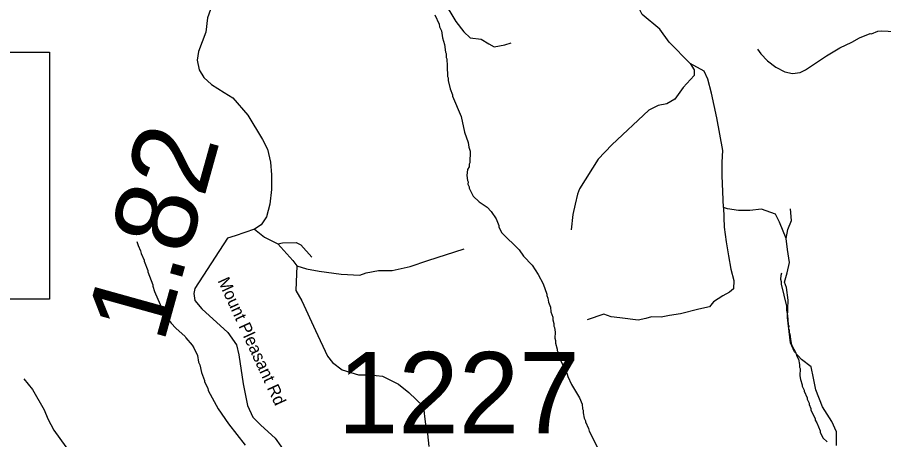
# Model space of a CAD drawing. Extents: x 1248224 to 1454986, y 825081 to 985870.
# Drawn here: x 1297811 to 1303139, y 860324 to 862920 of the extents above; entities that cross this region are included whole.
import ezdxf

# ---------------------------------------------------------------- set-up
doc = ezdxf.new("R2010")
doc.units = 0
for name, color, linetype in [('Exist Hydrographic Misc Water Feature', 7, 'Continuous'), ('Exist Road Non-System Type 51', 7, 'Continuous'), ('Exist Road Primary NC Structure Culvert Number Label', 7, 'Continuous'), ('Exist Road Secondary Mileage Hundredths English Label', 7, 'Continuous'), ('Exist Road Secondary Type 51 Attributed', 7, 'Continuous'), ('Exist Road Secondary Type 51 Label', 7, 'Continuous'), ('Exist Road Secondary Type 51 Number Label', 7, 'Continuous')]:
    doc.layers.add(name, color=color, linetype=linetype)

msp = doc.modelspace()

# ---------------------------------------------------------------- linework, layer by layer
at = {"layer": 'Exist Hydrographic Misc Water Feature'}
for points in [[(1300378.2, 862934.1), (1300405, 862877.5), (1300408.7, 862861.4), (1300420.1, 862837.1), (1300427.1, 862793), (1300438.2, 862752.7), (1300445.1, 862704.6), (1300448.9, 862696.6), (1300448.4, 862672.6), (1300452.2, 862664.5), (1300455.2, 862620.4), (1300457.7, 862556.3), (1300461.6, 862548.2), (1300461.2, 862532.2), (1300474, 862479.9), (1300487.2, 862443.6), (1300487, 862435.6), (1300540.2, 862310.4), (1300562.1, 862214), (1300584.5, 862149.5), (1300587.9, 862121.4), (1300595.4, 862097.2), (1300593.7, 862025.2), (1300589.5, 862017.3), (1300589.2, 862001.3), (1300580.8, 861985.5), (1300576, 861947.7), (1300579.3, 861917.6), (1300583.2, 861909.5), (1300582.8, 861893.5), (1300590.4, 861877.4), (1300590.3, 861869.4), (1300615.2, 861820.8), (1300652.4, 861785.9), (1300701.6, 861752.8), (1300725, 861726.3), (1300756, 861681.5), (1300773.1, 861641.1), (1300772.9, 861633.1), (1300782.4, 861608.9), (1300792, 861594.7), (1300897.7, 861490.2), (1300924.8, 861451.6), (1300977.6, 861396.3), (1301014.3, 861339.5), (1301045, 861282.8), (1301067.5, 861218.2), (1301067.4, 861210.2), (1301075, 861194.1), (1301078.5, 861170.1), (1301089.8, 861137.8), (1301093.1, 861109.7), (1301104.3, 861077.5), (1301104, 861061.5), (1301111.5, 861037.3), (1301111.1, 861021.3), (1301114.9, 861013.2), (1301118.3, 860985.1), (1301117.4, 860947.2), (1301121.1, 860933.1), (1301120.7, 860917.1), (1301131.9, 860880.8), (1301131.7, 860872.8), (1301139.4, 860856.6), (1301139.2, 860848.6), (1301150.7, 860824.4), (1301150.5, 860816.4), (1301192.5, 860727.4), (1301196.1, 860711.3), (1301219, 860662.9), (1301269.2, 860581.7), (1301284.3, 860541.4), (1301287.6, 860513.3), (1301291.4, 860505.2), (1301291.1, 860489.2), (1301298.4, 860457), (1301306, 860440.8), (1301305.8, 860432.8), (1301324.9, 860392.4), (1301328.5, 860376.3), (1301382.2, 860271.1)], [(1302363.7, 862723.6), (1302383, 862695.2), (1302424.1, 862652.3), (1302475.2, 862613.1), (1302530.6, 862583.8), (1302578.3, 862574.7), (1302626.5, 862581.5), (1302658.8, 862596.8), (1302788.8, 862683.7), (1302869.9, 862731.8), (1302942.7, 862766.1), (1302991.3, 862792.9), (1303055.9, 862819.4), (1303063.9, 862819.3), (1303104.3, 862834.3), (1303128.4, 862837.7), (1303246.2, 862831)], [(1298546.6, 861541.3), (1298554.1, 861517.1), (1298569.4, 861484.8), (1298573, 861468.7), (1298592, 861428.2), (1298591.9, 861420.2), (1298614.6, 861363.7), (1298614.5, 861355.7), (1298644.6, 861275), (1298644.4, 861267), (1298655.7, 861234.7), (1298705.1, 861121.7), (1298720.6, 861097.3), (1298726.2, 861081.2), (1298757.3, 861040.5), (1298786.6, 861009.7), (1298843.5, 860958.4), (1298847.3, 860950.3), (1298886.3, 860905.4), (1298895.9, 860889.2), (1298918.8, 860840.6), (1298925.9, 860800.5), (1298933.5, 860784.3), (1298944.4, 860736.1), (1298963.4, 860687.7), (1298963.2, 860679.7), (1298982.3, 860641.2), (1298986, 860627.2), (1299047.4, 860513.7), (1299109.4, 860422.3), (1299212.4, 860289.9)], [(1302510.7, 861348.4), (1302506.3, 861332.6), (1302505.7, 861310.6), (1302509.4, 861296.5), (1302509.1, 861280.5), (1302542, 861143.7), (1302541.4, 861119.8), (1302548.7, 861087.6), (1302551.5, 861031.5), (1302555.3, 861023.4), (1302555, 861007.4), (1302558.8, 860999.3), (1302558.3, 860983.4), (1302562.2, 860975.3), (1302565.4, 860939.3), (1302572.7, 860907.1), (1302599.6, 860858.5), (1302603.1, 860842.4), (1302614.6, 860818.1), (1302621.9, 860785.9), (1302621.6, 860770), (1302625.4, 860761.9), (1302624.4, 860715.9), (1302627.9, 860693.8), (1302639.1, 860661.5), (1302638.9, 860653.5), (1302650.4, 860629.3), (1302650.2, 860621.3), (1302669.3, 860580.8), (1302669.1, 860572.8), (1302680.6, 860548.6), (1302680.3, 860540.6), (1302691.8, 860516.3), (1302691.6, 860508.3), (1302718.4, 860451.8), (1302718.2, 860443.8), (1302727.8, 860427.6), (1302748.7, 860379.1), (1302748.5, 860371.1), (1302765.8, 860334.7), (1302791.2, 860310.1)], [(1297851.8, 860697.6), (1297904.3, 860631.8), (1297977.3, 860508), (1297999.9, 860451.8), (1298036.2, 860382.9), (1298109.7, 860280.4), (1298172, 860207), (1298365.8, 860083.7)]]:
    msp.add_lwpolyline(points, dxfattribs=at)
at = {"layer": 'Exist Road Non-System Type 51'}
for points in [[(1301948.8, 862635.2), (1301820.5, 862767.5), (1301762, 862847.2), (1301654.2, 862936.3), (1301633.1, 862978.5), (1301605, 863025.4), (1301551.1, 863091), (1301546.4, 863147.3), (1301569.8, 863205.9), (1301576.9, 863264.6), (1301574.5, 863346.6), (1301553.4, 863604.6)], [(1300172.4, 863365.1), (1300206.4, 863337.3), (1300261.8, 863308.3), (1300293.2, 863257.6), (1300334.1, 863180.4), (1300394.4, 863067), (1300430.6, 863018.8), (1300471.6, 862956.1), (1300507.7, 862893.3), (1300558.4, 862830.6), (1300596.9, 862794.4), (1300664.4, 862784.7), (1300710.2, 862755.8), (1300744, 862738.9), (1300809.1, 862751), (1300847.7, 862763)], [(1301948.8, 862635.2), (1301974.6, 862597.7), (1301974.6, 862562.5), (1301906.6, 862487.5), (1301855.1, 862417.1), (1301805.9, 862389), (1301752, 862377.3), (1301695.7, 862349.1), (1301468.5, 862135.7), (1301384.1, 862049), (1301269.3, 861866.1), (1301256, 861832.2), (1301241.9, 861771.2), (1301227.9, 861707.9), (1301218.5, 861614.1)], [(1302154.6, 861750.2), (1302145.6, 861945.8), (1302145.6, 862030.2), (1302150.3, 862100.6), (1302112.8, 862302.2), (1302080, 862454.6), (1302058.9, 862539.1), (1302035.5, 862588.3), (1301948.8, 862635.2)], [(1302154.6, 861750.2), (1302159.2, 861630.6), (1302171, 861539.2), (1302185, 861454.8), (1302199.1, 861372.7), (1302217.8, 861302.4), (1302215.5, 861250.8), (1302192, 861229.7), (1302149.9, 861208.6), (1302093.6, 861171), (1302067.9, 861140.6), (1302002.3, 861126.5), (1301889.8, 861098.4), (1301821.8, 861086.6), (1301770.3, 861077.3), (1301711.7, 861079.6), (1301676.6, 861067.9), (1301629.7, 861058.5), (1301517.2, 861072.6), (1301463.3, 861079.6), (1301418.8, 861096), (1301316.9, 861061.2)], [(1302538.8, 861560.3), (1302499, 861661.1), (1302473.2, 861710.4), (1302388.9, 861740.8), (1302316.2, 861731.5), (1302245.9, 861731.5), (1302178, 861743.2), (1302154.6, 861750.2)], [(1302850, 860287.9), (1302850.2, 860372.9), (1302819.7, 860436.2), (1302763.5, 860525.3), (1302721.3, 860630.8), (1302707.2, 860701.2), (1302693.2, 860771.5), (1302634.6, 860816.1), (1302590.1, 860863), (1302566.7, 860919.3), (1302547.9, 861074), (1302552.6, 861181.9), (1302541.2, 861260.2), (1302529.5, 861293), (1302545.9, 861349.3), (1302559.9, 861412.6), (1302548.2, 861492.3), (1302538.8, 861560.3), (1302550.6, 861616.6), (1302571.6, 861670.5), (1302567, 861743.2)], [(1299269.3, 861618.6), (1299331.4, 861569.5), (1299412.7, 861527.3), (1299505.9, 861424.9), (1299530, 861391.8)], [(1299412.7, 861527.3), (1299442.8, 861533.3), (1299527, 861536.4), (1299554.1, 861521.3), (1299623.3, 861446)], [(1299530, 861391.8), (1299590.2, 861373.7), (1299668.5, 861358.7), (1299803.9, 861340.6), (1299918.2, 861334.6), (1299957.4, 861349.6), (1300032.6, 861364.7), (1300116.8, 861364.7), (1300228.2, 861388.8), (1300336.5, 861424.9), (1300559.2, 861497.2)], [(1299530, 861391.8), (1299527, 861292.4), (1299524, 861241.2), (1299560.1, 861178), (1299644.4, 860994.3), (1299719.6, 860837.7), (1299749.7, 860798.5), (1299809.9, 860753.4), (1299909.2, 860723.2), (1299978.4, 860723.2), (1300056.7, 860714.2), (1300156, 860666), (1300219.2, 860614.8), (1300309.4, 860527.5), (1300314.9, 860465.6), (1300323.9, 860402.4), (1300333, 860360.2), (1300342, 860281.9)]]:
    msp.add_lwpolyline(points, dxfattribs=at)
at = {"layer": 'Exist Road Primary NC Structure Culvert Number Label'}
msp.add_lwpolyline([(1294027.5, 862706.1), (1298009.2, 862706.1), (1298009.2, 861186.7), (1294027.5, 861186.7)], close=True, dxfattribs=at)
at = {"layer": 'Exist Road Secondary Type 51 Attributed'}
msp.add_lwpolyline([(1299029.2, 863056.9), (1298980.6, 862917.2), (1298970.4, 862829.5), (1298925.6, 862709.3), (1298917.4, 862656.3), (1298929.7, 862597.2), (1298958.2, 862550.3), (1299005, 862507.5), (1299084.1, 862457.5), (1299137.1, 862424.9), (1299228.7, 862318.9), (1299318.3, 862168.1), (1299350.8, 862109.8), (1299369.1, 862030.3), (1299375.2, 861950.8), (1299375.2, 861861.1), (1299365, 861771.4), (1299344.6, 861694), (1299310, 861645.1), (1299269.3, 861618.6), (1299151.2, 861577.8), (1299104.7, 861562.4), (1298903.1, 861252.6), (1298897.1, 861222.5), (1298903.2, 861179.7), (1298946, 861128.8), (1299106.9, 860982), (1299159.6, 860907.3), (1299173.9, 860846.1), (1299200.4, 860666.7), (1299226.8, 860533.1), (1299259.3, 860461.7), (1299308.2, 860412.8), (1299397.8, 860333.3), (1299467.1, 860235.5)], dxfattribs=at)

# ---------------------------------------------------------------- texts
at = {"layer": 'Exist Road Secondary Mileage Hundredths English Label'}
msp.add_text('1.82', height=500, rotation=74.4502, dxfattribs=at).set_placement((1298709.7, 860909.1))
at = {"layer": 'Exist Road Secondary Type 51 Label'}
msp.add_text('Mount Pleasant Rd', height=75, rotation=294.6973, dxfattribs=at).set_placement((1299042.2, 861301.4))
at = {"layer": 'Exist Road Secondary Type 51 Number Label'}
msp.add_text('1227', height=500, dxfattribs=at).set_placement((1299782.6, 860362.8))

doc.saveas('drawing.dxf')
